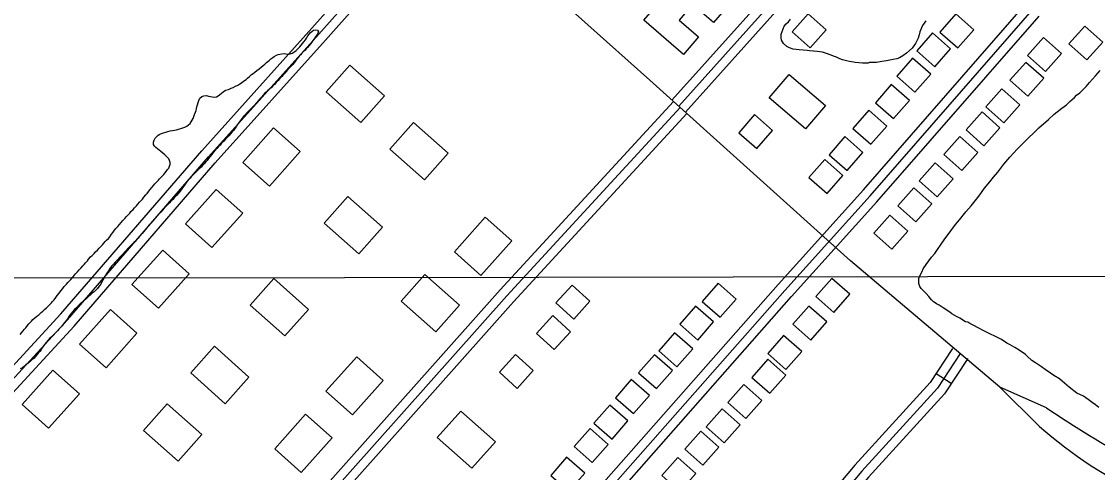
# Model space of a CAD drawing. Extents: x 3297735 to 3335592, y 670436 to 695807.
# Drawn here: x 3329586 to 3331374, y 690669 to 691419 of the extents above; entities that cross this region are included whole.
import ezdxf

# ---------------------------------------------------------------- set-up
doc = ezdxf.new("R2010")
doc.units = 0
for name, color, linetype in [('V-BLDG-OTLN', 7, 'Continuous'), ('V-GRID-MAJR', 7, 'Continuous'), ('V-ROAD-CNTR', 7, 'Continuous'), ('V-SITE-VEGE', 7, 'Continuous'), ('V-TOPO-SHOR', 7, 'Continuous')]:
    doc.layers.add(name, color=color, linetype=linetype)

msp = doc.modelspace()

# ---------------------------------------------------------------- linework, layer by layer
at = {"layer": 'V-BLDG-OTLN'}
for points in [[(3330620.3, 691421), (3330695.6, 691508.6), (3330764.4, 691449.6), (3330736.2, 691416.9), (3330701.2, 691447), (3330678.8, 691421), (3330711.3, 691393.1), (3330686.4, 691364.2)], [(3330893.6, 691431.5), (3330867, 691401.7), (3330896.9, 691375.1), (3330923.5, 691404.9)], [(3331142.4, 691374.8), (3331168.8, 691404.9), (3331138.7, 691431.3), (3331112.3, 691401.2)], [(3331353.5, 691411.3), (3331326.9, 691381.4), (3331356.8, 691354.8), (3331383.4, 691384.6)], [(3331104, 691343.5), (3331130.3, 691373.6), (3331100.2, 691399.9), (3331073.9, 691369.8)], [(3331284.8, 691392.1), (3331258.1, 691362.2), (3331288, 691335.6), (3331314.6, 691365.4)], [(3331070.8, 691301.3), (3331097.2, 691331.4), (3331067.1, 691357.8), (3331040.7, 691327.7)], [(3330149.7, 691251), (3330092.3, 691302.1), (3330131.6, 691346.3), (3330189.1, 691295.2)], [(3331255.3, 691350.9), (3331228.7, 691321), (3331258.5, 691294.4), (3331285.2, 691324.3)], [(3330861.6, 691330.6), (3330922, 691279.3), (3330888.9, 691240.4), (3330828.5, 691291.7)], [(3331035.5, 691257.4), (3331061.8, 691287.5), (3331031.7, 691313.8), (3331005.4, 691283.7)], [(3331215.5, 691306.8), (3331188.9, 691277), (3331218.8, 691250.4), (3331245.4, 691280.2)], [(3330997.8, 691214.8), (3331024.2, 691244.9), (3330994.1, 691271.2), (3330967.7, 691241.1)], [(3331182.5, 691268.7), (3331155.9, 691238.9), (3331185.7, 691212.2), (3331212.4, 691242.1)], [(3330255.6, 691155.4), (3330198.1, 691206.5), (3330237.5, 691250.7), (3330294.9, 691199.6)], [(3330808.1, 691207.6), (3330834.4, 691237.7), (3330804.3, 691264), (3330778, 691233.9)], [(3330048.9, 691202.6), (3329997.7, 691145.1), (3329953.6, 691184.5), (3330004.7, 691241.9)], [(3330958.2, 691170.8), (3330984.6, 691200.9), (3330954.5, 691227.3), (3330928.1, 691197.2)], [(3331145.7, 691227.4), (3331119.1, 691197.5), (3331148.9, 691170.9), (3331175.5, 691200.8)], [(3330924.9, 691132.8), (3330951.2, 691162.9), (3330921.2, 691189.2), (3330894.8, 691159.1)], [(3331104.6, 691183.7), (3331078, 691153.8), (3331107.9, 691127.2), (3331134.5, 691157.1)], [(3331069.1, 691142.1), (3331042.5, 691112.2), (3331072.4, 691085.6), (3331099, 691115.5)], [(3329953.3, 691100.1), (3329902.1, 691042.7), (3329858, 691082.1), (3329909.1, 691139.5)], [(3330146.3, 691032.5), (3330088.9, 691083.6), (3330128.2, 691127.8), (3330185.6, 691076.7)], [(3330400.5, 691054), (3330349.4, 690996.6), (3330305.2, 691036), (3330356.4, 691093.4)], [(3331029.3, 691096.6), (3331002.7, 691066.7), (3331032.5, 691040.1), (3331059.1, 691070)], [(3329864.5, 690999.4), (3329813.4, 690942), (3329769.2, 690981.3), (3329820.3, 691038.8)], [(3330274.3, 690902.7), (3330216.9, 690953.9), (3330256.3, 690998), (3330313.7, 690946.9)], [(3330023.4, 690895.9), (3329966, 690947.1), (3330005.3, 690991.2), (3330062.7, 690940.1)], [(3330501, 690980.4), (3330474, 690950.9), (3330503.6, 690923.9), (3330530.5, 690953.5)], [(3330747.3, 690926.9), (3330773.7, 690957), (3330743.7, 690983.4), (3330717.3, 690953.3)], [(3330932.9, 690991.5), (3330906.4, 690961.6), (3330936.4, 690935.1), (3330962.9, 690965.1)], [(3330709.9, 690889), (3330736.3, 690919.1), (3330706.3, 690945.4), (3330679.9, 690915.4)], [(3330894.4, 690945.6), (3330868, 690915.6), (3330898, 690889.1), (3330924.4, 690919.1)], [(3329777.4, 690900.4), (3329726.3, 690843), (3329682.1, 690882.3), (3329733.3, 690939.7)], [(3330468.7, 690929.7), (3330441.8, 690900.1), (3330471.3, 690873.2), (3330498.3, 690902.8)], [(3330675.2, 690844.6), (3330701.6, 690874.6), (3330671.5, 690901), (3330645.1, 690870.9)], [(3330852.7, 690896.4), (3330826.3, 690866.4), (3330856.3, 690840), (3330882.7, 690870)], [(3329924.4, 690783.2), (3329867, 690834.4), (3329906.3, 690878.6), (3329963.7, 690827.4)], [(3330187.1, 690821.9), (3330136, 690764.5), (3330091.8, 690803.8), (3330143, 690861.2)], [(3330406.9, 690865.2), (3330380, 690835.6), (3330409.6, 690808.7), (3330436.5, 690838.3)], [(3330641.4, 690808.2), (3330667.8, 690838.2), (3330637.8, 690864.6), (3330611.4, 690834.5)], [(3330826.3, 690857), (3330799.8, 690827), (3330829.8, 690800.5), (3330856.3, 690830.5)], [(3329681.8, 690799.7), (3329630.7, 690742.3), (3329586.5, 690781.6), (3329637.7, 690839)], [(3330603.1, 690766.8), (3330629.5, 690796.8), (3330599.4, 690823.2), (3330573, 690793.1)], [(3330786.3, 690815.2), (3330759.8, 690785.2), (3330789.8, 690758.7), (3330816.3, 690788.7)], [(3329845.9, 690687.7), (3329788.4, 690738.8), (3329827.8, 690783), (3329885.2, 690731.8)], [(3330101.8, 690726.3), (3330050.7, 690668.9), (3330006.5, 690708.2), (3330057.6, 690765.6)], [(3330334.1, 690675.7), (3330276.7, 690726.8), (3330316, 690771), (3330373.4, 690719.9)], [(3330567.4, 690724.4), (3330593.7, 690754.5), (3330563.7, 690780.9), (3330537.3, 690750.8)], [(3330750.4, 690774.6), (3330723.9, 690744.6), (3330753.9, 690718.2), (3330780.4, 690748.2)], [(3330534.6, 690685.4), (3330561, 690715.5), (3330530.9, 690741.9), (3330504.5, 690711.8)], [(3330714.9, 690737.5), (3330688.5, 690707.5), (3330718.5, 690681.1), (3330744.9, 690711.1)], [(3330495.6, 690637.5), (3330522, 690667.6), (3330491.9, 690694), (3330465.6, 690663.9)], [(3330676.6, 690693.7), (3330650.1, 690663.8), (3330680.1, 690637.3), (3330706.6, 690667.3)]]:
    msp.add_lwpolyline(points, close=True, dxfattribs=at)
at = {"layer": 'V-GRID-MAJR'}
msp.add_lwpolyline([(3301853.1, 690965.8), (3302673.5, 690966.2), (3305673.7, 690968.2), (3310110.3, 690971.5), (3313525.5, 690974.4), (3317355.7, 690978.1), (3321058.1, 690982), (3323164.5, 690984.4), (3326643.7, 690988.7), (3330122.8, 690993.3), (3332835.9, 690997.1), (3333379.4, 690997.9)], dxfattribs=at)
at = {"layer": 'V-ROAD-CNTR'}
msp.add_line((3331131.3, 690816.6), (3331106.2, 690833), dxfattribs=at)
for points in [[(3330678.2, 691278), (3330964.5, 691597.3), (3331433.2, 692124.5), (3331592.8, 692303.2)], [(3330689.3, 691267.9), (3330975.7, 691587.4), (3331444.4, 692114.5), (3331454.4, 692125.8)], [(3331212.4, 690810.6), (3330963.6, 691020.8), (3330630.2, 691321.2), (3330341.9, 691578.9), (3330183.5, 691724.4), (3330036.7, 691861)], [(3330068.5, 691407.5), (3330274.8, 691640.2)], [(3330286.1, 691630.2), (3330079.7, 691397.5)], [(3330090.9, 691387.6), (3330297.3, 691620.2)], [(3330667, 691288), (3330899, 691546.8)], [(3329792.1, 689807), (3329848.6, 689852), (3330006.7, 690028.5), (3330217.7, 690270.6), (3330504, 690596.1), (3330843.5, 690981.2), (3330985.4, 691139), (3331255.6, 691448.2)], [(3329801.5, 689795.2), (3329859, 689841.1), (3330017.9, 690018.6), (3330229, 690260.8), (3330515.2, 690586.2), (3330854.7, 690971.3), (3330996.6, 691129), (3331277.7, 691450.7)], [(3330065.3, 690050.1), (3330240.3, 690250.9), (3330526.5, 690576.2), (3330865.9, 690961.3), (3331007.9, 691119.1), (3331277.3, 691427.5)], [(3329316.1, 690563.1), (3329394.4, 690653.6), (3329650.8, 690932.4), (3329885.3, 691203.5), (3330068.5, 691407.5)], [(3329327.5, 690553.3), (3329405.5, 690643.7), (3329662, 690922.4), (3329896.6, 691193.5), (3330079.7, 691397.5)], [(3329338.8, 690543.5), (3329416.7, 690633.7), (3329673.2, 690912.4), (3329907.8, 691183.6), (3330090.9, 691387.5)], [(3330669.5, 691286), (3330381.3, 690972.5), (3330075.9, 690629.6), (3329893.3, 690426.8), (3329666.6, 690181.8), (3329603.2, 690102.8)], [(3330680.5, 691275.8), (3330392.4, 690962.4), (3330087, 690619.6), (3329904.4, 690416.7), (3329678, 690172), (3329614.9, 690093.4)], [(3330691.5, 691265.7), (3330403.5, 690952.4), (3330098.2, 690609.6), (3329915.4, 690406.5), (3329689.3, 690162.2), (3329626.6, 690084.1)], [(3331133.6, 690874.9), (3331096.5, 690818.3), (3330971.3, 690680.7), (3330852.1, 690539), (3330780.5, 690462.7), (3330713.3, 690418.2), (3330654.7, 690376.3), (3330607.8, 690323.9), (3330592.9, 690292.9), (3330584.1, 690251.5), (3330591.4, 690221), (3330605, 690197.4), (3330677.6, 690107.1), (3330701.3, 690064.7), (3330706.9, 690037), (3330669.3, 690003.9)], [(3331146.1, 690866.6), (3331108.4, 690809), (3330982.6, 690670.8), (3330863.3, 690529), (3330790.2, 690451.2), (3330721.9, 690405.9), (3330664.8, 690365.1), (3330620.4, 690315.5), (3330607.2, 690288), (3330599.5, 690251.7), (3330605.4, 690226.6), (3330617.4, 690205.9), (3330690.1, 690115.5), (3330715.6, 690070), (3330723.3, 690031.5), (3330679.2, 689992.7)], [(3331158.7, 690858.4), (3331120.3, 690799.8), (3330993.9, 690660.9), (3330874.6, 690519.1), (3330800, 690439.6), (3330730.4, 690393.5), (3330674.9, 690353.8), (3330633, 690307), (3330621.5, 690283.1), (3330614.9, 690251.9), (3330619.5, 690232.2), (3330629.8, 690214.4), (3330702.6, 690123.9), (3330729.8, 690075.2), (3330739.7, 690025.9), (3330689.1, 689981.4)], [(3331278.3, 690745.1), (3331211.7, 690811.3)], [(3331289.8, 690776.4), (3331212.4, 690810.6)]]:
    msp.add_lwpolyline(points, dxfattribs=at)
for centre, radius, start, end in [((3332348.8, 692335.5), 1884.7, 235.8146, 246.1842), ((3331792.6, 691334.4), 782.2, 228.8882, 244.4109)]:
    msp.add_arc(centre, radius, start, end, dxfattribs=at)
at = {"layer": 'V-SITE-VEGE'}
for p, q in [((3330851.7, 691406.5), (3330853.4, 691410.8)), ((3330853.4, 691410.8), (3330856.8, 691415.2)), ((3330856.8, 691415.2), (3330860.7, 691418.2)), ((3330860.7, 691418.2), (3330864.2, 691422.5)), ((3331083.8, 691411.9), (3331079.1, 691401.5)), ((3331089, 691420.1), (3331083.8, 691411.9)), ((3330848.7, 691397.5), (3330851.7, 691406.5)), ((3330848.7, 691391.8), (3330848.7, 691397.5)), ((3330849.1, 691387.5), (3330848.7, 691391.8)), ((3331076.5, 691391.1), (3331071.8, 691382.1)), ((3331077.8, 691396.8), (3331076.5, 691391.1)), ((3331079.1, 691401.5), (3331077.8, 691396.8)), ((3330852.2, 691382.4), (3330849.1, 691387.5)), ((3330857.8, 691377.2), (3330852.2, 691382.4)), ((3330862.6, 691375.1), (3330857.8, 691377.2)), ((3330868.6, 691372.9), (3330862.6, 691375.1)), ((3331066.2, 691374.7), (3331057.2, 691366.1)), ((3331071.8, 691382.1), (3331066.2, 691374.7)), ((3330878.5, 691371.6), (3330868.6, 691372.9)), ((3330891.9, 691370.8), (3330878.5, 691371.6)), ((3330895.4, 691370), (3330891.9, 691370.8)), ((3330902.3, 691369.5), (3330895.4, 691370)), ((3330908.3, 691368.7), (3330902.3, 691369.5)), ((3330917.4, 691367.9), (3330908.3, 691368.7)), ((3330920.4, 691366.6), (3330917.4, 691367.9)), ((3330925.6, 691364.9), (3330920.4, 691366.6)), ((3330929.9, 691363.6), (3330925.6, 691364.9)), ((3330937.2, 691360.6), (3330929.9, 691363.6)), ((3330940.7, 691359.3), (3330937.2, 691360.6)), ((3330946.3, 691356.7), (3330940.7, 691359.3)), ((3330950.6, 691355), (3330946.3, 691356.7)), ((3331034.8, 691355.7), (3331023.6, 691353.5)), ((3331040.8, 691357), (3331034.8, 691355.7)), ((3331045.1, 691358.3), (3331040.8, 691357)), ((3331051.1, 691361.7), (3331045.1, 691358.3)), ((3331057.2, 691366.1), (3331051.1, 691361.7)), ((3330957.1, 691353.3), (3330950.6, 691355)), ((3330962.3, 691352.4), (3330957.1, 691353.3)), ((3330968.8, 691351.2), (3330962.3, 691352.4)), ((3330971.8, 691350.7), (3330968.8, 691351.2)), ((3330983.9, 691349.5), (3330971.8, 691350.7)), ((3330993.4, 691349.5), (3330983.9, 691349.5)), ((3330995.5, 691350.4), (3330993.4, 691349.5)), ((3331002.4, 691350.4), (3330995.5, 691350.4)), ((3331007.2, 691350.8), (3331002.4, 691350.4)), ((3331016.2, 691352.2), (3331007.2, 691350.8)), ((3331023.6, 691353.5), (3331016.2, 691352.2)), ((3331361.1, 691317.3), (3331371.4, 691328.5)), ((3331371.4, 691328.5), (3331378.7, 691337.1)), ((3331345.1, 691300.4), (3331355.5, 691310.8)), ((3331355.5, 691310.8), (3331361.1, 691317.3)), ((3331322.8, 691280.5), (3331328.4, 691285.7)), ((3331328.4, 691285.7), (3331336.1, 691292.6)), ((3331336.1, 691292.6), (3331339.5, 691296.5)), ((3331339.5, 691296.5), (3331345.1, 691300.4)), ((3331302.5, 691264.5), (3331315.4, 691274.8)), ((3331315.4, 691274.8), (3331322.8, 691280.5)), ((3331277.1, 691242), (3331293.1, 691255.8)), ((3331293.1, 691255.8), (3331302.5, 691264.5)), ((3331251.3, 691217.3), (3331277.1, 691242)), ((3331241, 691206.5), (3331251.3, 691217.3)), ((3331228.5, 691193.1), (3331241, 691206.5)), ((3331208.7, 691168.4), (3331219, 691181.8)), ((3331219, 691181.8), (3331228.5, 691193.1)), ((3331195.4, 691152.4), (3331201.4, 691159.8)), ((3331201.4, 691159.8), (3331208.7, 691168.4)), ((3331181.6, 691134.7), (3331186.8, 691141.6)), ((3331186.8, 691141.6), (3331195.4, 691152.4)), ((3331164.4, 691112.2), (3331175.6, 691126.1)), ((3331175.6, 691126.1), (3331181.6, 691134.7)), ((3331155.8, 691102.3), (3331164.4, 691112.2)), ((3331138.2, 691081.1), (3331145.1, 691088.9)), ((3331145.1, 691088.9), (3331155.8, 691102.3)), ((3331126.1, 691064.7), (3331130.4, 691070.7)), ((3331130.4, 691070.7), (3331138.2, 691081.1)), ((3331113.2, 691046.9), (3331120.6, 691057.3)), ((3331120.6, 691057.3), (3331126.1, 691064.7)), ((3331103.8, 691033.1), (3331109.8, 691041.3)), ((3331109.8, 691041.3), (3331113.2, 691046.9)), ((3331089.6, 691014.9), (3331093.9, 691020.6)), ((3331093.9, 691020.6), (3331098.6, 691027)), ((3331098.6, 691027), (3331103.8, 691033.1)), ((3331079.3, 690995.9), (3331083.2, 691002.8)), ((3331083.2, 691002.8), (3331084.9, 691007.6)), ((3331084.9, 691007.6), (3331089.6, 691014.9)), ((3331077.2, 690986.9), (3331077.6, 690991.6)), ((3331077.2, 690983), (3331077.2, 690986.9)), ((3331078.9, 690978.2), (3331077.2, 690983)), ((3331077.6, 690991.6), (3331079.3, 690995.9)), ((3331081.1, 690974.8), (3331078.9, 690978.2)), ((3331089.7, 690966.2), (3331081.1, 690974.8)), ((3331094.1, 690961.4), (3331089.7, 690966.2)), ((3331098.4, 690955.8), (3331094.1, 690961.4)), ((3331101.4, 690953.3), (3331098.4, 690955.8)), ((3331107, 690949), (3331101.4, 690953.3)), ((3331111.4, 690946.8), (3331107, 690949)), ((3331117.8, 690942.5), (3331111.4, 690946.8)), ((3331129.1, 690935.6), (3331117.8, 690942.5)), ((3331132.5, 690932.6), (3331129.1, 690935.6)), ((3331139.9, 690928.3), (3331132.5, 690932.6)), ((3331145.5, 690925.3), (3331139.9, 690928.3)), ((3331154.8, 690919.3), (3331145.5, 690925.3)), ((3331158.7, 690918.9), (3331154.8, 690919.3)), ((3331162.1, 690916.7), (3331158.7, 690918.9)), ((3331169.9, 690912.9), (3331162.1, 690916.7)), ((3331175.1, 690909.8), (3331169.9, 690912.9)), ((3331185.5, 690904.3), (3331175.1, 690909.8)), ((3331214.9, 690889.7), (3331185.5, 690904.3)), ((3331223.9, 690884.1), (3331214.9, 690889.7)), ((3331229.5, 690881.1), (3331223.9, 690884.1)), ((3331237.3, 690876.4), (3331229.5, 690881.1)), ((3331244.2, 690872.1), (3331237.3, 690876.4)), ((3331254.6, 690865.2), (3331244.2, 690872.1)), ((3331257.6, 690862.2), (3331254.6, 690865.2)), ((3331265.4, 690854.9), (3331257.6, 690862.2)), ((3331271.5, 690851.4), (3331265.4, 690854.9)), ((3331281.4, 690844.5), (3331271.5, 690851.4)), ((3331287.5, 690839.8), (3331281.4, 690844.5)), ((3331296.6, 690833.8), (3331287.5, 690839.8)), ((3331301.7, 690829.9), (3331296.6, 690833.8)), ((3331311.2, 690824.8), (3331301.7, 690829.9)), ((3331316, 690820.5), (3331311.2, 690824.8)), ((3331327.2, 690810.6), (3331316, 690820.5)), ((3331340.2, 690800.7), (3331327.2, 690810.6)), ((3331351, 690795.5), (3331340.2, 690800.7)), ((3331358.8, 690790.4), (3331351, 690795.5)), ((3331365.7, 690785.2), (3331358.8, 690790.4)), ((3331371.3, 690781.4), (3331365.7, 690785.2)), ((3331376.5, 690776.6), (3331371.3, 690781.4))]:
    msp.add_line(p, q, dxfattribs=at)
at = {"layer": 'V-TOPO-SHOR'}
for points in [[(3329937.5, 691309.3), (3329941.6, 691311.2), (3329945, 691313.1), (3329948.4, 691315.2), (3329951.3, 691317), (3329954.8, 691319.4), (3329958.8, 691322.3), (3329961.3, 691324.6), (3329964.5, 691327.1), (3329968.1, 691330.4), (3329970.8, 691332.6), (3329973.7, 691334.8), (3329976.8, 691337.2), (3329980.5, 691340), (3329983.9, 691342.7), (3329987.3, 691345.6), (3329989.9, 691347.7), (3329992.9, 691350.4), (3329995.3, 691352.4), (3329997.7, 691354.5), (3330000.1, 691356.5), (3330003.2, 691358.8), (3330005.9, 691360.8), (3330009.3, 691362.9), (3330012.2, 691363.9), (3330015.2, 691364.6), (3330018.5, 691365.1), (3330022.1, 691365.5), (3330025.3, 691365.1), (3330028.7, 691364.6), (3330032.5, 691365.3), (3330035.7, 691366.4), (3330039.8, 691368.9), (3330042.3, 691370.8), (3330045.7, 691373.9), (3330048.5, 691376.6), (3330050.7, 691379.7), (3330053, 691382.3), (3330055.1, 691385), (3330057.5, 691388.1), (3330059.3, 691391), (3330061.7, 691395.1), (3330063.7, 691397.8), (3330065.9, 691400.4), (3330068.2, 691402.4), (3330071.2, 691404.3), (3330074.5, 691405), (3330077.5, 691404.3), (3330079.2, 691401.8), (3330078.1, 691398.7), (3330076, 691395.8), (3330074.3, 691393.1), (3330072.3, 691390.2), (3330070.1, 691387.2), (3330068, 691384.7), (3330066, 691381.8), (3330064, 691378.9), (3330061.1, 691375.5), (3330058.9, 691373.4), (3330056.5, 691370.8), (3330053.9, 691368.5), (3330051.4, 691365.9), (3330049.2, 691363.5), (3330047.1, 691360.9), (3330044.7, 691358.5), (3330042.4, 691355.3), (3330040.5, 691352.2), (3330038.3, 691349.7), (3330036.4, 691347.3), (3330033.4, 691344.2), (3330031, 691341.8), (3330028.3, 691338.9), (3330025.5, 691335.8), (3330023.2, 691332.9), (3330021.1, 691330.7), (3330018.6, 691327.6), (3330015.2, 691324), (3330012.1, 691320.6), (3330008.9, 691317.4), (3330006, 691314.3), (3330003.4, 691311.6), (3330001.4, 691309.3), (3329997.8, 691306.3), (3329994.8, 691303.5), (3329992.4, 691301.3), (3329989.8, 691298.9), (3329987.3, 691296.5), (3329985.3, 691293.8), (3329982, 691290.4), (3329979.1, 691287.1), (3329976.1, 691283.4), (3329972.7, 691279.4), (3329970.5, 691277.2), (3329967.2, 691274), (3329964.5, 691271.1), (3329962.1, 691268.5), (3329959.9, 691266.1), (3329957.9, 691263.7), (3329955.2, 691261.1), (3329952.1, 691257.7), (3329949.4, 691254)], [(3329737.8, 691068.5), (3329740.4, 691071.7), (3329742.6, 691074.4), (3329745.8, 691077.9), (3329748.7, 691081.3), (3329751.3, 691084.3), (3329754.1, 691087.8), (3329757.2, 691091), (3329760.1, 691094.3), (3329762.8, 691097.5), (3329765.4, 691100.2), (3329767.4, 691102.8), (3329771, 691106.2), (3329773.5, 691109), (3329776.6, 691112.4), (3329779, 691114.9), (3329781.8, 691118.2), (3329784.4, 691120.9), (3329786.8, 691123.6), (3329789.2, 691126.4), (3329792.2, 691130.5), (3329794.3, 691133), (3329797.5, 691136.8), (3329799.5, 691139.4), (3329802.2, 691142.8), (3329805.1, 691146.2), (3329807.5, 691148.9), (3329809.9, 691151.5), (3329813.1, 691154.9), (3329815.2, 691157.1), (3329817.2, 691159.4), (3329819.7, 691161.9), (3329822, 691164.3), (3329823.8, 691166.7), (3329826, 691169.4), (3329828.4, 691172.5), (3329830.5, 691175.1), (3329831.6, 691178), (3329832.6, 691180.9), (3329832.8, 691184.1), (3329831.8, 691187.5), (3329830.4, 691190.4), (3329827.3, 691193.8), (3329823.7, 691197), (3329820.5, 691199.8), (3329817.1, 691202.5), (3329814.2, 691204.7), (3329811.8, 691207.1), (3329809.1, 691209.4), (3329806.8, 691211.7), (3329805.1, 691214.4), (3329805.1, 691218), (3329806, 691221.4), (3329807.6, 691224.8), (3329810.4, 691227.7), (3329812.7, 691229.7), (3329815.6, 691231.6), (3329818.5, 691232.7), (3329821.8, 691233.7), (3329825.3, 691234.7), (3329828.6, 691235.7), (3329832.8, 691237), (3329836.4, 691237.5), (3329840, 691238), (3329843.1, 691238.7), (3329846.6, 691239.9), (3329850.7, 691241.1), (3329854, 691242.1), (3329857, 691243.3), (3329860.3, 691244.9), (3329863, 691246.8), (3329865.7, 691249.3), (3329867.7, 691252), (3329869.4, 691254.6), (3329871.1, 691257.7), (3329872.3, 691260.9), (3329873.2, 691264), (3329874.7, 691267.9), (3329875.7, 691270.8), (3329876.6, 691274.1), (3329877.1, 691277.1), (3329878.1, 691280.4), (3329879.3, 691284.3), (3329880.3, 691287.7), (3329882.1, 691291.1), (3329885.2, 691294), (3329888.6, 691295.4), (3329892.9, 691295.8), (3329896.6, 691294.7), (3329899.7, 691294.2), (3329902.8, 691293.4), (3329906.3, 691293.2), (3329909.6, 691293.7), (3329912.3, 691295.1), (3329914.7, 691297), (3329918.2, 691299.9), (3329921.1, 691302), (3329924.9, 691304.4), (3329929.5, 691305.9), (3329934.1, 691308.1), (3329937.5, 691309.3)], [(3329949.4, 691254), (3329947.4, 691251.2), (3329944.8, 691247.3), (3329942.4, 691243.7), (3329940.2, 691240.6), (3329938.4, 691238.3), (3329936, 691235.4), (3329933.1, 691232.1), (3329930.4, 691228.7), (3329927.3, 691225.8), (3329924.8, 691223.2), (3329921.7, 691219.8), (3329918, 691216.2), (3329915.6, 691213.3), (3329913.4, 691211.3), (3329910.5, 691207.8), (3329907.9, 691205.3), (3329904.4, 691201), (3329901.8, 691197.8), (3329899.4, 691194.3), (3329896.7, 691190.8), (3329894, 691187.5), (3329891.6, 691184.9), (3329889.1, 691182), (3329886.4, 691179.1), (3329884, 691176.7), (3329880.6, 691173.3), (3329877.2, 691169.9), (3329873.9, 691166.8), (3329871.6, 691164.4), (3329867.8, 691160.7), (3329865.8, 691158.1), (3329862.9, 691155), (3329860, 691151.5), (3329857.8, 691148.4), (3329854.9, 691144.6), (3329852, 691140.5), (3329849.3, 691136.9), (3329846.9, 691133.9), (3329843.4, 691129.6), (3329839.4, 691125.5), (3329836.9, 691122.8), (3329834, 691119.9), (3329831.5, 691117.1), (3329828.9, 691114.7), (3329825.5, 691111), (3329823, 691108.1), (3329819.6, 691104.6), (3329817, 691101.9), (3329813.8, 691098.3), (3329810.7, 691094.9), (3329808.3, 691092.5), (3329805.6, 691089.3), (3329802.6, 691085.7), (3329800.5, 691083.5), (3329798, 691080.4), (3329795.3, 691077.1), (3329792, 691073.5), (3329788.5, 691069.1), (3329786.2, 691066.5), (3329784.2, 691064.1), (3329781.8, 691061.6), (3329779.3, 691058.3), (3329777.2, 691056.1), (3329774.3, 691053.2), (3329772.1, 691051), (3329769.8, 691048.6), (3329766.2, 691045), (3329763, 691041.8), (3329759.6, 691038.2), (3329757, 691035.4), (3329753.8, 691032), (3329750.7, 691028.6), (3329748.5, 691026.2), (3329746.1, 691023.6), (3329743.6, 691020.9), (3329741.4, 691018.5), (3329738.3, 691015.3), (3329735.4, 691011.9), (3329732.4, 691007.8), (3329730, 691004.2), (3329727.6, 691000.1), (3329724.9, 690995.6), (3329723, 690992.4), (3329720.7, 690988.5), (3329718.8, 690984.9), (3329717.3, 690981.8), (3329714.9, 690978.4), (3329712, 690975), (3329709.8, 690972.4), (3329706.6, 690969.5), (3329703.3, 690966.8), (3329699.8, 690963.9), (3329696.7, 690961.3), (3329694, 690958.7), (3329691.8, 690956.7), (3329688.9, 690954.3), (3329685.6, 690951.6), (3329682.9, 690949.2), (3329680.4, 690946.6), (3329677.3, 690943.2)], [(3329583.3, 690898.1), (3329585.7, 690901.2), (3329587.9, 690903.6), (3329590.5, 690907), (3329592.5, 690909.5), (3329595.4, 690913.1), (3329597.9, 690915.9), (3329602.4, 690920.7), (3329604.6, 690923), (3329607.8, 690925.9), (3329610.9, 690928.5), (3329614.3, 690931.2), (3329618.3, 690934.8), (3329620.9, 690937.2), (3329624, 690940), (3329627, 690942.7), (3329629.2, 690944.9), (3329632.3, 690947.8), (3329635.2, 690950.7), (3329637.2, 690953), (3329639.9, 690956.2), (3329642.8, 690959.8), (3329645, 690963), (3329647.9, 690967.1), (3329651.2, 690970.9), (3329654.2, 690975), (3329656.6, 690977.9), (3329660.5, 690982.2), (3329662.5, 690984.7), (3329664.7, 690987), (3329667.8, 690990), (3329670.9, 690993.4), (3329673.6, 690996.7), (3329675.6, 690998.9), (3329678.9, 691002.7), (3329681.4, 691005.7), (3329684.3, 691008.8), (3329687.4, 691012.4), (3329689.6, 691014.8), (3329692.1, 691017.5), (3329695, 691021), (3329697.2, 691023.3), (3329700.4, 691027.3), (3329702.8, 691029.7), (3329706.2, 691033.1), (3329708.6, 691035.5), (3329711.7, 691038.7), (3329714.5, 691042), (3329717.3, 691044.4), (3329720.2, 691047.6), (3329722.7, 691050.3), (3329724.7, 691052.7), (3329727.1, 691055.1), (3329730, 691058.2), (3329732.4, 691060.9), (3329735.3, 691064.9), (3329737.8, 691068.5)], [(3329677.3, 690943.2), (3329673.6, 690939.6), (3329670.2, 690935.7), (3329667.4, 690932.4), (3329665.4, 690929.9), (3329663, 690926.1), (3329660.7, 690922.8), (3329657.4, 690918.6), (3329655.4, 690915.8), (3329653.2, 690912.9), (3329651, 690910.6), (3329647.7, 690907.1), (3329645.2, 690904.6), (3329643, 690902.3), (3329639.9, 690899.1), (3329637, 690896.2), (3329634.8, 690894), (3329631.9, 690891.4), (3329629.4, 690888.3), (3329626.7, 690885.1), (3329624.3, 690882.4), (3329622.1, 690879.6), (3329620, 690876.2), (3329618, 690872.8), (3329616.1, 690870.2), (3329613.4, 690867), (3329611.2, 690864.2), (3329608.5, 690861.3), (3329605.8, 690858.4), (3329602.9, 690855.9), (3329599.8, 690853.3), (3329596.6, 690850.6), (3329593, 690847.7), (3329590.3, 690845.4), (3329587.1, 690843), (3329583.3, 690841.2)]]:
    msp.add_lwpolyline(points, dxfattribs=at)

doc.saveas('drawing.dxf')
